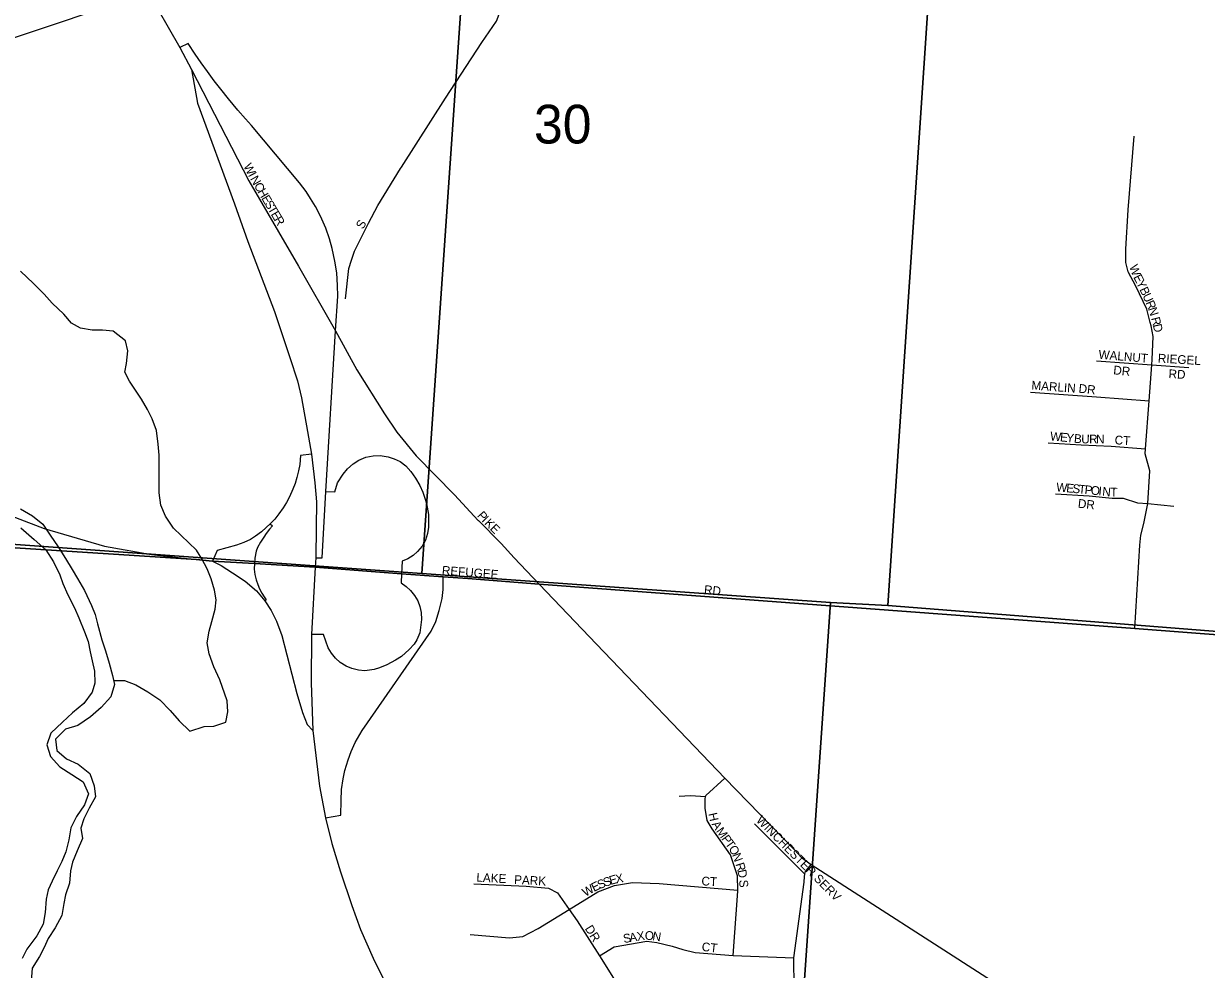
# Model space of a CAD drawing. Extents: x 0 to 34, y 0 to 22.
# Drawn here: x 4.316 to 5.595, y 17.763 to 18.785 of the extents above; entities that cross this region are included whole.
import ezdxf

# ---------------------------------------------------------------- set-up
doc = ezdxf.new("R2010")
doc.units = 0
for name, color, linetype in [('GM_X_City_Street', 7, 'Continuous'), ('GM_X_City_Street_Text', 7, 'Continuous'), ('GM_X_County_Road', 7, 'Continuous'), ('GM_X_Interchange_Ramps', 7, 'Continuous'), ('GM_X_Major_River', 7, 'Continuous'), ('GM_X_Minor_River', 7, 'Continuous'), ('GM_X_Rail_Line', 7, 'Continuous'), ('GM_X_Section', 7, 'Continuous'), ('GM_X_Section_Text', 7, 'Continuous'), ('GM_X_State_Route', 7, 'Continuous'), ('GM_X_Township', 7, 'Continuous'), ('GM_X_Township_Road', 7, 'Continuous'), ('GM_X_US_Route', 7, 'Continuous')]:
    doc.layers.add(name, color=color, linetype=linetype)

msp = doc.modelspace()

# ---------------------------------------------------------------- linework, layer by layer
at = {"layer": 'GM_X_City_Street'}
for points in [[(4.7239, 18.6283), (4.7248, 18.6298), (4.7725, 18.7042), (4.8117, 18.7646), (4.8274, 18.7877), (4.8402, 18.8209), (4.8546, 18.8775), (4.8557, 18.8928)], [(4.4977, 18.7352), (4.5599, 18.6149), (4.5919, 18.5597), (4.6134, 18.5228), (4.6536, 18.4527), (4.6766, 18.4108), (4.7063, 18.363), (4.7197, 18.3434), (4.7406, 18.3177), (4.7822, 18.2758), (4.8078, 18.248)], [(5.5343, 18.4619), (5.5342, 18.462), (5.5307, 18.4762), (5.5187, 18.5011), (5.5103, 18.5168), (5.5079, 18.5267), (5.5078, 18.5412), (5.5105, 18.5836), (5.517, 18.6632)], [(4.6643, 18.4876), (4.6679, 18.5204), (4.6707, 18.5291), (4.6741, 18.5389), (4.6891, 18.5692), (4.6993, 18.5884), (4.7239, 18.6283)], [(5.5177, 18.1312), (5.523, 18.2213), (5.5241, 18.232), (5.5274, 18.2445), (5.5318, 18.2662), (5.534, 18.3015), (5.5287, 18.3198), (5.5291, 18.3255), (5.533, 18.3771), (5.5359, 18.4161), (5.5364, 18.4218), (5.5376, 18.4468), (5.5352, 18.4582), (5.5343, 18.4619)], [(5.4762, 18.4206), (5.5359, 18.4161)], [(5.5359, 18.4161), (5.5759, 18.4134)], [(5.4049, 18.3865), (5.4762, 18.3816), (5.533, 18.3771)], [(5.4238, 18.3319), (5.4597, 18.3296), (5.4921, 18.3282), (5.5291, 18.3255)], [(5.4317, 18.2767), (5.4684, 18.2744), (5.4933, 18.272), (5.505, 18.2721), (5.5204, 18.2669), (5.5318, 18.2662)], [(5.5318, 18.2662), (5.5598, 18.2632)], [(4.8078, 18.248), (4.808, 18.2478), (4.8324, 18.2232), (4.8466, 18.2074), (4.8736, 18.1792)], [(4.7248, 18.1903), (4.7699, 18.187), (4.7967, 18.1852), (4.8736, 18.1792)], [(4.8736, 18.1792), (5.5177, 18.1312), (5.8763, 18.1039), (6.0361, 18.0921), (6.2329, 18.0769)], [(4.8736, 18.1792), (4.8736, 18.1792), (4.9356, 18.1144)], [(4.9356, 18.1144), (5.0743, 17.9696), (5.1496, 17.8918)], [(5.0833, 17.7776), (5.0884, 17.8474), (5.0884, 17.8485), (5.0881, 17.8637), (5.0806, 17.8865), (5.0606, 17.9147), (5.0553, 17.9238), (5.0531, 17.9371), (5.0531, 17.9469), (5.0536, 17.9496), (5.0539, 17.9507), (5.0743, 17.9696)], [(5.0251, 17.9501), (5.0372, 17.9508), (5.0536, 17.9496)], [(5.1065, 17.9202), (5.1609, 17.8655)], [(4.7991, 17.8005), (4.8416, 17.797), (4.856, 17.7984), (4.8727, 17.8071), (4.906, 17.8276), (4.9372, 17.8467), (4.9551, 17.8535), (4.9744, 17.8565), (5.0032, 17.8556), (5.0884, 17.8485)], [(4.8031, 17.8552), (4.8596, 17.8527), (4.8838, 17.8507), (4.8933, 17.8454), (4.906, 17.8276), (4.9148, 17.8153), (4.9389, 17.7773), (4.9593, 17.7446), (4.9706, 17.7328), (4.9816, 17.7267), (4.9967, 17.7194), (5.0224, 17.7178), (5.1448, 17.7126)], [(4.9389, 17.7773), (4.9548, 17.7871), (4.9901, 17.7934), (5.0007, 17.7919), (5.0174, 17.7877), (5.0291, 17.7842), (5.0424, 17.7811), (5.0833, 17.7776), (5.149, 17.7754)]]:
    msp.add_lwpolyline(points, dxfattribs=at)
at = {"layer": 'GM_X_County_Road'}
msp.add_lwpolyline([(5.1496, 17.8918), (5.1573, 17.8838), (5.1678, 17.876), (5.3625, 17.7509), (5.6653, 17.5523), (5.7694, 17.4837), (5.8147, 17.4543), (5.8758, 17.4145), (5.8966, 17.4004), (5.9787, 17.3454), (5.9879, 17.3394), (6.1472, 17.2345), (6.3013, 17.1331), (6.3963, 17.0731), (6.4389, 17.0483), (6.4571, 17.0376), (6.4744, 17.0295), (6.5397, 17.0026), (6.5904, 16.9823)], dxfattribs=at)
at = {"layer": 'GM_X_Interchange_Ramps'}
for points in [[(4.6323, 18.2077), (4.639, 18.2075), (4.6431, 18.2793), (4.6536, 18.4527), (4.6559, 18.4902), (4.6558, 18.5017), (4.6548, 18.5155), (4.6529, 18.5282), (4.6499, 18.542), (4.6469, 18.5524), (4.6429, 18.5638), (4.6372, 18.5768), (4.6317, 18.5873), (4.6266, 18.5959), (4.6216, 18.6034), (4.6145, 18.6129), (4.5628, 18.6746), (4.5562, 18.682), (4.5479, 18.6915), (4.5378, 18.7036), (4.5294, 18.7141), (4.5224, 18.7232), (4.5149, 18.7333), (4.5083, 18.7426), (4.5019, 18.7517), (4.4941, 18.7633), (4.485, 18.7589)], [(4.6276, 18.3195), (4.6158, 18.3183), (4.6148, 18.3084), (4.6133, 18.3017), (4.6116, 18.2942), (4.6097, 18.2879), (4.6075, 18.2818), (4.6037, 18.2735), (4.6004, 18.2672), (4.5969, 18.2616), (4.5923, 18.2551), (4.5877, 18.2495), (4.583, 18.2444), (4.5786, 18.2402), (4.5733, 18.2357), (4.567, 18.231), (4.5617, 18.2275), (4.5543, 18.2241), (4.5466, 18.2213), (4.5255, 18.2153), (4.5204, 18.2039)], [(4.6431, 18.2793), (4.6529, 18.2787), (4.6556, 18.2886), (4.6617, 18.298), (4.6664, 18.3039), (4.6724, 18.3091), (4.6788, 18.3131), (4.6863, 18.3162), (4.6942, 18.3178), (4.7017, 18.3181), (4.7104, 18.3168), (4.7169, 18.3146), (4.7232, 18.3115), (4.7294, 18.3068), (4.735, 18.301), (4.7401, 18.2935), (4.7445, 18.2856), (4.7477, 18.2786), (4.7501, 18.2721), (4.752, 18.2661), (4.7541, 18.2544), (4.754, 18.2408), (4.753, 18.2339), (4.7506, 18.2268), (4.747, 18.2203), (4.7422, 18.2144), (4.7374, 18.2102), (4.7316, 18.2066), (4.7256, 18.204), (4.7248, 18.1903)], [(4.583, 18.2444), (4.5854, 18.2421), (4.5821, 18.2386), (4.5784, 18.2338), (4.576, 18.23), (4.5723, 18.2244), (4.5693, 18.2188), (4.5677, 18.2146), (4.5662, 18.2073), (4.5658, 18.2013)], [(4.5658, 18.2013), (4.5655, 18.1952), (4.5664, 18.1895), (4.5677, 18.1839), (4.5694, 18.1788), (4.5714, 18.1742), (4.5739, 18.1693), (4.5762, 18.1655), (4.5785, 18.1623), (4.5769, 18.1612)], [(4.7248, 18.1903), (4.7243, 18.1807), (4.7299, 18.1764), (4.7346, 18.1723), (4.739, 18.167), (4.7424, 18.1611), (4.7447, 18.155), (4.7461, 18.1483), (4.7464, 18.1409), (4.7446, 18.1264), (4.7414, 18.1191), (4.7384, 18.1143), (4.7332, 18.1085), (4.7247, 18.101), (4.7182, 18.0968), (4.709, 18.092), (4.7012, 18.0888), (4.6953, 18.087), (4.6851, 18.0855), (4.6784, 18.086), (4.671, 18.0878), (4.6651, 18.0903), (4.6586, 18.0944), (4.6535, 18.099), (4.6491, 18.1045), (4.6457, 18.1104), (4.6406, 18.1247), (4.6274, 18.1248)], [(4.6427, 17.9265), (4.6594, 17.9296), (4.6596, 17.9453), (4.6599, 17.9573), (4.6617, 17.9688), (4.6635, 17.9777), (4.6673, 17.9892), (4.6703, 17.9983), (4.6748, 18.008), (4.6823, 18.0209), (4.7568, 18.1282), (4.7618, 18.1387), (4.7657, 18.1507), (4.7687, 18.1636), (4.7697, 18.1732), (4.7698, 18.1795), (4.7699, 18.187)]]:
    msp.add_lwpolyline(points, dxfattribs=at)
at = {"layer": 'GM_X_Major_River'}
for points in [[(4.3129, 18.2606), (4.3258, 18.253), (4.3371, 18.2439), (4.3451, 18.2321), (4.3538, 18.2196), (4.3617, 18.2067), (4.3686, 18.195), (4.3746, 18.1851), (4.3822, 18.1722), (4.3898, 18.1559), (4.3935, 18.1464), (4.3962, 18.1362), (4.4007, 18.1191), (4.4049, 18.107), (4.4087, 18.0937), (4.4125, 18.0805), (4.4147, 18.0706), (4.4106, 18.0573), (4.4003, 18.0459), (4.3886, 18.0357), (4.375, 18.0262), (4.3617, 18.0224), (4.3507, 18.0114), (4.3522, 17.9993), (4.3625, 17.9902), (4.3753, 17.9845), (4.3878, 17.9746), (4.3927, 17.961), (4.3939, 17.9491), (4.3871, 17.9371), (4.3814, 17.9253), (4.378, 17.9155), (4.3799, 17.9041), (4.3742, 17.8908), (4.3692, 17.8787), (4.367, 17.8692), (4.3658, 17.8559), (4.3617, 17.8434), (4.3598, 17.8339), (4.3575, 17.821), (4.3503, 17.8077), (4.3427, 17.796), (4.3386, 17.7865), (4.3333, 17.7766), (4.3257, 17.7641), (4.3245, 17.7501)], [(4.3133, 18.2401), (4.3277, 18.2272), (4.3402, 18.2162), (4.3485, 18.2033), (4.3553, 18.1893), (4.3587, 18.1798), (4.364, 18.1677), (4.3712, 18.1536), (4.3761, 18.1426), (4.3822, 18.1275), (4.386, 18.1172), (4.3882, 18.1059), (4.3905, 18.0964), (4.3928, 18.085), (4.3931, 18.0721), (4.3905, 18.0622), (4.3814, 18.0501), (4.3693, 18.0402), (4.3583, 18.03), (4.3458, 18.0182), (4.3413, 18.0053), (4.3454, 17.9928), (4.3556, 17.9818), (4.3685, 17.9735), (4.3806, 17.9655), (4.3863, 17.9526), (4.3821, 17.9405), (4.3734, 17.928), (4.3674, 17.9158), (4.3651, 17.9029), (4.3621, 17.8897), (4.3575, 17.8794), (4.3526, 17.8692), (4.3473, 17.8582), (4.3427, 17.8487), (4.3408, 17.8388), (4.3397, 17.8244), (4.3374, 17.8115), (4.3306, 17.799), (4.3196, 17.7846), (4.3147, 17.7747)]]:
    msp.add_lwpolyline(points, dxfattribs=at)
at = {"layer": 'GM_X_Minor_River'}
msp.add_lwpolyline([(4.4137, 18.075), (4.4254, 18.0751), (4.4375, 18.0704), (4.4507, 18.0627), (4.4635, 18.0539), (4.4747, 18.0424), (4.4845, 18.0313), (4.4961, 18.0202), (4.5113, 18.0254), (4.5219, 18.0257), (4.5348, 18.0301), (4.5372, 18.0411), (4.5365, 18.0529), (4.5284, 18.0757), (4.5221, 18.0898), (4.517, 18.1039), (4.5148, 18.1157), (4.5168, 18.1282), (4.5199, 18.1388), (4.5235, 18.1521), (4.5243, 18.1623), (4.5225, 18.1726), (4.5192, 18.1847), (4.5148, 18.1958), (4.5089, 18.2064), (4.5033, 18.216), (4.4785, 18.2397), (4.4695, 18.2527), (4.4647, 18.2645), (4.463, 18.2778), (4.4627, 18.288), (4.463, 18.3184), (4.4619, 18.3305), (4.4598, 18.345), (4.4554, 18.3579), (4.4502, 18.3678), (4.4438, 18.3789), (4.4371, 18.3888), (4.4308, 18.3984), (4.4256, 18.4083), (4.4276, 18.4177), (4.4288, 18.4314), (4.4263, 18.442), (4.4131, 18.4524), (4.4014, 18.4536), (4.3904, 18.4537), (4.3779, 18.4557), (4.3681, 18.4611), (4.3599, 18.471), (4.3471, 18.4829), (4.3385, 18.4925), (4.3269, 18.504), (4.313, 18.5174)], dxfattribs=at)
at = {"layer": 'GM_X_Rail_Line'}
msp.add_lwpolyline([(3.2423, 18.4276), (4.0405, 18.6814), (4.9172, 18.9741), (5.626, 19.2074), (5.8332, 19.2746), (5.9934, 19.3207), (6.0587, 19.3362), (6.1289, 19.3456), (6.1917, 19.3498), (6.2964, 19.3477), (6.6636, 19.3159)], dxfattribs=at)
at = {"layer": 'GM_X_Section'}
for points in [[(4.8168, 19.2029), (4.7469, 18.1907), (4.2418, 18.2267), (4.3138, 19.2385)], [(5.3184, 19.1674), (5.2507, 18.1559), (5.1885, 18.1592), (4.7469, 18.1907), (4.8168, 19.2029)], [(5.819, 19.1295), (5.7484, 18.1169), (5.2507, 18.1559), (5.3184, 19.1674)], [(4.2418, 18.2267), (4.7469, 18.1907), (5.1885, 18.1592), (5.123, 17.2087), (4.1767, 17.2841)], [(5.1885, 18.1592), (5.2507, 18.1559), (5.7484, 18.1169), (6.2087, 18.0808), (6.1439, 17.131), (5.123, 17.2087)]]:
    msp.add_lwpolyline(points, close=True, dxfattribs=at)
at = {"layer": 'GM_X_State_Route'}
for points in [[(3.914, 18.3511), (3.9445, 18.3536), (3.97, 18.3545), (3.9941, 18.3531), (4.0167, 18.3512), (4.0471, 18.3466), (4.0834, 18.3393), (4.1001, 18.3349), (4.1172, 18.3297), (4.1512, 18.3182), (4.1956, 18.3001), (4.2426, 18.2767), (4.2761, 18.263), (4.3384, 18.2391), (4.4038, 18.2201), (4.4545, 18.2111), (4.503, 18.2057), (4.5204, 18.2039), (4.5218, 18.2032)], [(4.5204, 18.2039), (4.5658, 18.2013), (4.6315, 18.1975), (4.7248, 18.1903)], [(4.5218, 18.2032), (4.5297, 18.1991), (4.5422, 18.1913), (4.5557, 18.1822), (4.5679, 18.1717), (4.5769, 18.1612), (4.5839, 18.1507), (4.5897, 18.139), (4.5955, 18.1237), (4.6117, 18.0608), (4.6179, 18.0404), (4.6229, 18.0275), (4.6289, 18.0209)]]:
    msp.add_lwpolyline(points, dxfattribs=at)
at = {"layer": 'GM_X_Township'}
for points in [[(4.2793, 18.8701), (4.2426, 18.2767), (4.2393, 18.2227), (4.5031, 18.2057), (4.5204, 18.2039), (4.5658, 18.2013), (4.6315, 18.1975), (4.7248, 18.1903), (4.7699, 18.187), (4.7967, 18.1852), (4.8736, 18.1792), (5.5177, 18.1312), (5.8763, 18.1039)], [(5.8763, 18.1039), (5.5177, 18.1312), (4.8736, 18.1792), (4.7967, 18.1852), (4.7699, 18.187), (4.7248, 18.1903), (4.6315, 18.1975), (4.5658, 18.2013), (4.5204, 18.2039), (4.5031, 18.2057), (4.2393, 18.2227), (4.2186, 17.9239), (4.205, 17.7604), (4.2044, 17.7519), (4.1861, 17.4467), (4.1821, 17.3879), (4.1425, 16.826), (4.1364, 16.7079), (4.1158, 16.4262)]]:
    msp.add_lwpolyline(points, dxfattribs=at)
at = {"layer": 'GM_X_Township_Road'}
msp.add_lwpolyline([(5.1307, 17.4024), (5.1431, 17.6035), (5.1448, 17.7126), (5.1493, 17.7429), (5.149, 17.7754), (5.16, 17.8569), (5.1604, 17.8633), (5.1609, 17.8655), (5.1617, 17.8686), (5.1678, 17.876)], dxfattribs=at)
at = {"layer": 'GM_X_US_Route'}
for points in [[(4.3318, 19.0294), (4.3873, 18.9311), (4.4489, 18.8229), (4.485, 18.7589), (4.4977, 18.7352), (4.5043, 18.6988), (4.5444, 18.5901), (4.5588, 18.5493), (4.5874, 18.4739), (4.6042, 18.4241), (4.6123, 18.399), (4.6166, 18.3806), (4.6231, 18.3441), (4.6276, 18.3195), (4.6312, 18.2886), (4.6329, 18.2682), (4.6327, 18.2403), (4.6323, 18.2077)], [(4.6323, 18.2077), (4.6315, 18.1975), (4.6274, 18.1248), (4.6273, 18.0725), (4.6289, 18.0209)], [(4.6289, 18.0209), (4.6363, 17.9607), (4.6427, 17.9265), (4.6495, 17.8989), (4.6589, 17.8683), (4.6712, 17.8318), (4.6804, 17.8058), (4.6943, 17.7748), (4.7113, 17.7399)]]:
    msp.add_lwpolyline(points, dxfattribs=at)

# ---------------------------------------------------------------- texts
at = {"layer": 'GM_X_City_Street_Text'}
for s, rotation, p in [('W', 296.6402, (4.5537, 18.631)), ('I', 297.2012, (4.5587, 18.6213)), ('N', 299.5048, (4.5608, 18.6172)), ('C', 300.522, (4.5649, 18.6098)), ('H', 300.5668, (4.5688, 18.6033)), ('E', 300.5514, (4.573, 18.5961)), ('S', 300.5514, (4.5764, 18.5904)), ('T', 300.5514, (4.5798, 18.5846)), ('E', 300.5514, (4.5832, 18.5789)), ('R', 300.5431, (4.5866, 18.5732)), ('S', 60.245, (4.6831, 18.562)), ('W', 289.0782, (5.5115, 18.5225)), ('E', 297.5769, (5.5157, 18.5109)), ('Y', 296.2132, (5.5187, 18.505)), ('B', 295.0228, (5.5224, 18.4976)), ('U', 294.9324, (5.5256, 18.4908)), ('R', 293.5334, (5.529, 18.4833)), ('N', 287.723, (5.5319, 18.4767)), ('R', 284.6076, (5.5351, 18.4665)), ('D', 282.7161, (5.537, 18.4593)), ('WALNUT', 355.2391, (5.4781, 18.4228)), ('RIEGEL', 356.4939, (5.5423, 18.4187)), ('DR', 353.9946, (5.494, 18.406)), ('RD', 356.989, (5.5539, 18.4018)), ('MARLIN', 355.8384, (5.4056, 18.3895)), ('DR', 353.9946, (5.4565, 18.3861)), ('W', 354.46, (5.4257, 18.3345)), ('E', 354.4893, (5.4364, 18.3335)), ('Y', 354.4612, (5.4431, 18.3328)), ('B', 355.1553, (5.4515, 18.332)), ('U', 358.9557, (5.4596, 18.3313)), ('R', 359.9927, (5.4682, 18.3312)), ('N', 359.9915, (5.4757, 18.3312)), ('CT', 356.8222, (5.4956, 18.3303)), ('W', 354.5955, (5.4323, 18.2795)), ('E', 354.583, (5.4431, 18.2785)), ('S', 354.6052, (5.4498, 18.2779)), ('T', 354.583, (5.4564, 18.2772)), ('P', 354.6052, (5.463, 18.2766)), ('O', 354.5939, (5.4697, 18.276)), ('I', 354.5721, (5.478, 18.2752)), ('N', 354.5863, (5.4821, 18.2748)), ('T', 357.5545, (5.4909, 18.274)), ('DR', 353.9946, (5.4557, 18.2618)), ('P', 310.8621, (4.8061, 18.2529)), ('I', 314.5373, (4.8109, 18.2474)), ('K', 314.8223, (4.8139, 18.2444)), ('E', 315.031, (4.8198, 18.2385)), ('REFUGEE', 355.5312, (4.7682, 18.1895)), ('RD', 353.9946, (5.0515, 18.1687)), ('H', 282.626, (5.0565, 17.931)), ('WINCHESTER SERV', 314.6801, (5.1076, 17.9232)), ('A', 302.4372, (5.0597, 17.9196)), ('M', 305.6391, (5.0644, 17.9121)), ('P', 305.8231, (5.0703, 17.9039)), ('T', 305.8575, (5.0742, 17.8985)), ('O', 301.5373, (5.078, 17.8933)), ('N', 289.8449, (5.0821, 17.8866)), ('R', 287.6044, (5.0857, 17.8765)), ('LAKE', 356.9016, (4.8056, 17.8577)), ('PARK', 356.9071, (4.8464, 17.8552)), ('S', 20.4825, (4.9448, 17.8517)), ('E', 15.6864, (4.9508, 17.854)), ('X', 10.4182, (4.957, 17.8557)), ('CT', 356.8222, (5.0489, 17.8537)), ('D', 282.2016, (5.0879, 17.8696)), ('W', 30.7648, (4.9237, 17.8409)), ('E', 26.6261, (4.9329, 17.8464)), ('S', 21.6239, (4.9386, 17.8493)), ('S', 274.1557, (5.0898, 17.8593)), ('DR', 302.0029, (4.9227, 17.8069)), ('S', 9.2737, (4.9652, 17.7912)), ('A', 9.2647, (4.9718, 17.7922)), ('X', 8.7761, (4.98, 17.7936)), ('O', 357.3329, (4.9877, 17.7948)), ('N', 350.8036, (4.9957, 17.7945)), ('CT', 353.6518, (5.049, 17.7828))]:
    msp.add_text(s, height=0.00947, rotation=rotation, dxfattribs=at).set_placement(p)
at = {"layer": 'GM_X_Section_Text'}
msp.add_text('30', height=0.04186, rotation=0, dxfattribs=at).set_placement((4.868, 18.6553))

doc.saveas('drawing.dxf')
